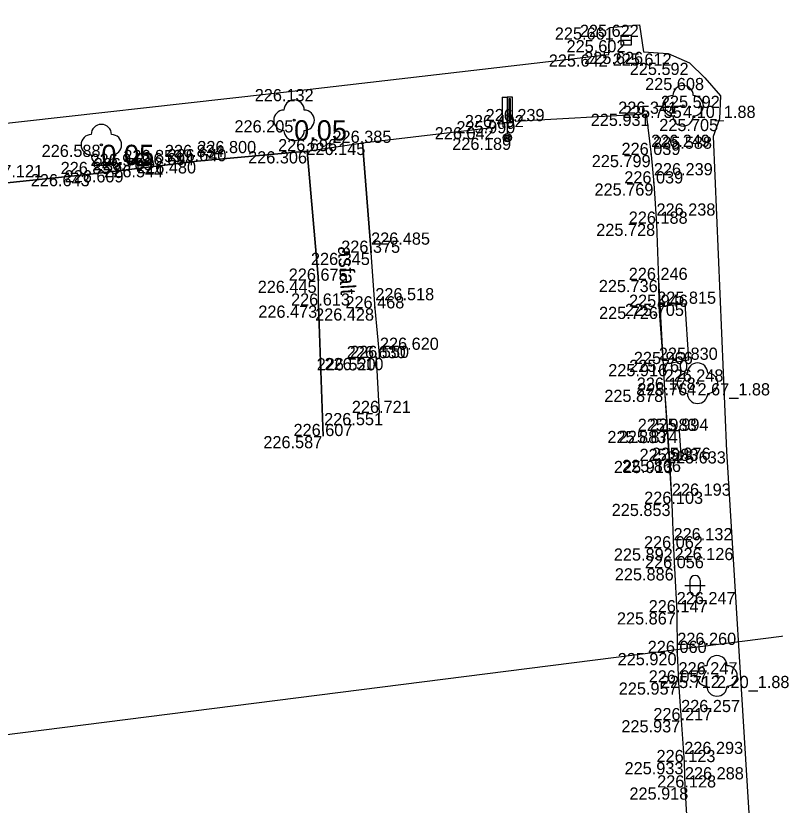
# Model space of a CAD drawing. Extents: x -599516 to -599132, y -1163668 to -1163119.
# Drawn here: x -599371.33 to -599352.63, y -1163525.68 to -1163506.24 of the extents above; entities that cross this region are included whole.
import ezdxf

# ---------------------------------------------------------------- set-up
doc = ezdxf.new("R2010")
doc.units = 0
for name, color, linetype in [('_ZEMERENI OBLAST', 7, 'Continuous'), ('Bod-oznac1', 7, 'Continuous'), ('Bod-oznac2', 7, 'Continuous'), ('Bod-oznac3', 7, 'Continuous'), ('Bod-vyska1', 7, 'Continuous'), ('Bod-vyska2', 7, 'Continuous'), ('Bod-vyska3', 7, 'Continuous'), ('Z_cela-hrobu-dolni-linie', 7, 'Continuous'), ('Z_cela-hrobu-horni-linie', 7, 'Continuous'), ('Z_chodnik', 7, 'Continuous'), ('Z_kanalizace-znacky-vpust', 7, 'Continuous'), ('Z_komunikace', 7, 'Continuous'), ('Z_kultury-znacky', 7, 'Continuous'), ('Z_nove-stromy-prumer-kmene', 7, 'Continuous'), ('Z_obvod-kmene-spodek-ve-vysce1_2m', 7, 'Continuous'), ('Z_popis-budov-povrchu', 7, 'Continuous'), ('Z_stromy-kere', 7, 'Continuous'), ('Z_stromy-nove-vysazene', 7, 'Continuous'), ('Z_znacky-ostatni-orientacni-sloupek', 7, 'Continuous'), ('Z_zpevnene-plochy', 7, 'Continuous')]:
    doc.layers.add(name, color=color, linetype=linetype)

msp = doc.modelspace()

# ---------------------------------------------------------------- linework, layer by layer
at = {"layer": '_ZEMERENI OBLAST'}
msp.add_lwpolyline([(-599497.946, -1163390.674), (-599491.96, -1163502.01), (-599489.976, -1163538.978), (-599287.834, -1163513.31), (-599283.12, -1163600.69), (-599345.275, -1163603.707), (-599342.31, -1163660.29), (-599277.306, -1163657.294), (-599220.632, -1163654.171)], dxfattribs=at)
at = {"layer": 'Bod-oznac1'}
for p, q in [((-599355.973, -1163506.463), (-599355.973, -1163506.463)), ((-599356.704, -1163506.531), (-599356.704, -1163506.531)), ((-599356.302, -1163506.842), (-599356.302, -1163506.842)), ((-599356.727, -1163507.195), (-599356.727, -1163507.195)), ((-599355.877, -1163507.131), (-599355.877, -1163507.131)), ((-599355.268, -1163507.169), (-599355.268, -1163507.169)), ((-599354.745, -1163507.401), (-599354.745, -1163507.401)), ((-599354.368, -1163507.774), (-599354.368, -1163507.774)), ((-599364.082, -1163508.047), (-599364.082, -1163508.047)), ((-599353.978, -1163508.214), (-599353.978, -1163508.214)), ((-599354.901, -1163508.459), (-599354.901, -1163508.459)), ((-599364.479, -1163508.816), (-599364.479, -1163508.816)), ((-599359.034, -1163508.838), (-599359.034, -1163508.838)), ((-599355.81, -1163508.656), (-599355.81, -1163508.656)), ((-599354.007, -1163508.783), (-599354.007, -1163508.783)), ((-599359.535, -1163508.986), (-599359.535, -1163508.986)), ((-599354.158, -1163509.217), (-599354.158, -1163509.217)), ((-599369.225, -1163509.419), (-599369.225, -1163509.419)), ((-599362.798, -1163509.372), (-599362.798, -1163509.372)), ((-599359.23, -1163509.246), (-599359.23, -1163509.246)), ((-599364.154, -1163509.579), (-599364.154, -1163509.579)), ((-599355.689, -1163509.671), (-599355.689, -1163509.671)), ((-599367.66, -1163509.922), (-599367.66, -1163509.922)), ((-599366.863, -1163509.826), (-599366.863, -1163509.826)), ((-599369.492, -1163510.141), (-599369.492, -1163510.141)), ((-599368.683, -1163510.046), (-599368.683, -1163510.046)), ((-599355.621, -1163510.372), (-599355.621, -1163510.372)), ((-599355.556, -1163511.364), (-599355.556, -1163511.364)), ((-599362.583, -1163512.08), (-599362.583, -1163512.08)), ((-599363.881, -1163512.767), (-599363.881, -1163512.767)), ((-599355.504, -1163512.748), (-599355.504, -1163512.748)), ((-599363.877, -1163513.379), (-599363.877, -1163513.379)), ((-599362.48, -1163513.449), (-599362.48, -1163513.449)), ((-599355.498, -1163513.41), (-599355.498, -1163513.41)), ((-599354.85, -1163513.335), (-599354.85, -1163513.335)), ((-599362.366, -1163514.669), (-599362.366, -1163514.669)), ((-599362.454, -1163514.676), (-599362.454, -1163514.676)), ((-599355.389, -1163514.819), (-599355.389, -1163514.819)), ((-599354.758, -1163514.715), (-599354.758, -1163514.715)), ((-599354.545, -1163515.291), (-599354.545, -1163515.291)), ((-599355.358, -1163515.452), (-599355.358, -1163515.452)), ((-599362.373, -1163516.025), (-599362.373, -1163516.025)), ((-599363.764, -1163516.593), (-599363.764, -1163516.593)), ((-599355.283, -1163516.466), (-599355.283, -1163516.466)), ((-599354.99, -1163516.462), (-599354.99, -1163516.462)), ((-599353.829, -1163516.968), (-599353.829, -1163516.968)), ((-599354.944, -1163517.178), (-599354.944, -1163517.178)), ((-599355.238, -1163517.204), (-599355.238, -1163517.204)), ((-599355.177, -1163518.262), (-599355.177, -1163518.262)), ((-599355.136, -1163519.359), (-599355.136, -1163519.359)), ((-599355.112, -1163519.848), (-599355.112, -1163519.848)), ((-599355.058, -1163520.933), (-599355.058, -1163520.933)), ((-599355.044, -1163521.935), (-599355.044, -1163521.935)), ((-599354.067, -1163522.498), (-599354.067, -1163522.498)), ((-599355.013, -1163522.661), (-599355.013, -1163522.661)), ((-599354.949, -1163523.59), (-599354.949, -1163523.59)), ((-599354.872, -1163524.622), (-599354.872, -1163524.622)), ((-599354.856, -1163525.247), (-599354.856, -1163525.247))]:
    msp.add_line(p, q, dxfattribs=at)
at = {"layer": 'Bod-oznac2'}
for p, q in [((-599359.034, -1163508.838), (-599359.034, -1163508.838)), ((-599355.81, -1163508.656), (-599355.81, -1163508.656)), ((-599359.535, -1163508.986), (-599359.535, -1163508.986)), ((-599362.798, -1163509.372), (-599362.798, -1163509.372)), ((-599364.154, -1163509.579), (-599364.154, -1163509.579)), ((-599355.689, -1163509.671), (-599355.689, -1163509.671)), ((-599367.66, -1163509.922), (-599367.66, -1163509.922)), ((-599366.863, -1163509.826), (-599366.863, -1163509.826)), ((-599369.492, -1163510.141), (-599369.492, -1163510.141)), ((-599368.683, -1163510.046), (-599368.683, -1163510.046)), ((-599355.621, -1163510.372), (-599355.621, -1163510.372)), ((-599355.556, -1163511.364), (-599355.556, -1163511.364)), ((-599362.583, -1163512.08), (-599362.583, -1163512.08)), ((-599363.881, -1163512.767), (-599363.881, -1163512.767)), ((-599355.504, -1163512.748), (-599355.504, -1163512.748)), ((-599363.877, -1163513.379), (-599363.877, -1163513.379)), ((-599362.48, -1163513.449), (-599362.48, -1163513.449)), ((-599355.498, -1163513.41), (-599355.498, -1163513.41)), ((-599354.85, -1163513.335), (-599354.85, -1163513.335)), ((-599362.366, -1163514.669), (-599362.366, -1163514.669)), ((-599362.454, -1163514.676), (-599362.454, -1163514.676)), ((-599355.389, -1163514.819), (-599355.389, -1163514.819)), ((-599354.758, -1163514.715), (-599354.758, -1163514.715)), ((-599355.358, -1163515.452), (-599355.358, -1163515.452)), ((-599362.373, -1163516.025), (-599362.373, -1163516.025)), ((-599363.764, -1163516.593), (-599363.764, -1163516.593)), ((-599355.283, -1163516.466), (-599355.283, -1163516.466)), ((-599354.99, -1163516.462), (-599354.99, -1163516.462)), ((-599354.944, -1163517.178), (-599354.944, -1163517.178)), ((-599355.238, -1163517.204), (-599355.238, -1163517.204)), ((-599355.177, -1163518.262), (-599355.177, -1163518.262)), ((-599355.136, -1163519.359), (-599355.136, -1163519.359)), ((-599355.112, -1163519.848), (-599355.112, -1163519.848)), ((-599355.058, -1163520.933), (-599355.058, -1163520.933)), ((-599355.044, -1163521.935), (-599355.044, -1163521.935)), ((-599355.013, -1163522.661), (-599355.013, -1163522.661)), ((-599354.949, -1163523.59), (-599354.949, -1163523.59)), ((-599354.872, -1163524.622), (-599354.872, -1163524.622)), ((-599354.856, -1163525.247), (-599354.856, -1163525.247))]:
    msp.add_line(p, q, dxfattribs=at)
at = {"layer": 'Bod-oznac3'}
for p, q in [((-599355.689, -1163509.671), (-599355.689, -1163509.671)), ((-599367.66, -1163509.922), (-599367.66, -1163509.922)), ((-599366.863, -1163509.826), (-599366.863, -1163509.826)), ((-599369.492, -1163510.141), (-599369.492, -1163510.141)), ((-599368.683, -1163510.046), (-599368.683, -1163510.046)), ((-599355.621, -1163510.372), (-599355.621, -1163510.372)), ((-599355.556, -1163511.364), (-599355.556, -1163511.364)), ((-599362.583, -1163512.08), (-599362.583, -1163512.08)), ((-599362.48, -1163513.449), (-599362.48, -1163513.449)), ((-599362.366, -1163514.669), (-599362.366, -1163514.669)), ((-599355.358, -1163515.452), (-599355.358, -1163515.452)), ((-599355.177, -1163518.262), (-599355.177, -1163518.262)), ((-599355.136, -1163519.359), (-599355.136, -1163519.359)), ((-599355.112, -1163519.848), (-599355.112, -1163519.848)), ((-599355.058, -1163520.933), (-599355.058, -1163520.933)), ((-599355.044, -1163521.935), (-599355.044, -1163521.935)), ((-599355.013, -1163522.661), (-599355.013, -1163522.661)), ((-599354.949, -1163523.59), (-599354.949, -1163523.59)), ((-599354.872, -1163524.622), (-599354.872, -1163524.622)), ((-599354.856, -1163525.247), (-599354.856, -1163525.247))]:
    msp.add_line(p, q, dxfattribs=at)
at = {"layer": 'Z_cela-hrobu-dolni-linie'}
msp.add_line((-599362.798, -1163509.372), (-599359.535, -1163508.986), dxfattribs=at)
for points in [[(-599359.034, -1163508.838), (-599355.81, -1163508.656), (-599355.689, -1163509.671), (-599355.621, -1163510.372), (-599355.556, -1163511.364), (-599355.504, -1163512.748), (-599355.498, -1163513.41), (-599355.389, -1163514.819), (-599355.358, -1163515.452), (-599355.283, -1163516.466), (-599355.238, -1163517.204), (-599355.177, -1163518.262), (-599355.136, -1163519.359), (-599355.112, -1163519.848), (-599355.058, -1163520.933), (-599355.044, -1163521.935), (-599355.013, -1163522.661), (-599354.949, -1163523.59), (-599354.872, -1163524.622), (-599354.856, -1163525.247), (-599354.792, -1163526.32), (-599354.699, -1163528.489), (-599354.747, -1163529.538), (-599354.495, -1163531.712)], [(-599364.154, -1163509.579), (-599366.863, -1163509.826), (-599367.66, -1163509.922), (-599368.683, -1163510.046), (-599369.492, -1163510.141), (-599372.11, -1163510.418), (-599374.869, -1163510.744), (-599377.557, -1163511.088), (-599380.247, -1163511.382), (-599381.6, -1163511.542), (-599384.278, -1163511.875)]]:
    msp.add_lwpolyline(points, dxfattribs=at)
at = {"layer": 'Z_cela-hrobu-horni-linie'}
msp.add_line((-599363.877, -1163513.379), (-599363.764, -1163516.593), dxfattribs=at)
for points in [[(-599359.034, -1163508.838), (-599355.81, -1163508.656), (-599355.689, -1163509.671), (-599355.689, -1163509.671), (-599355.621, -1163510.372), (-599355.621, -1163510.372), (-599355.556, -1163511.364), (-599355.556, -1163511.364), (-599355.504, -1163512.748), (-599355.358, -1163515.452), (-599355.358, -1163515.452), (-599355.177, -1163518.262), (-599355.177, -1163518.262), (-599355.136, -1163519.359), (-599355.136, -1163519.359), (-599355.112, -1163519.848), (-599355.112, -1163519.848), (-599355.058, -1163520.933), (-599355.058, -1163520.933), (-599355.044, -1163521.935), (-599355.044, -1163521.935), (-599355.013, -1163522.661), (-599355.013, -1163522.661), (-599354.949, -1163523.59), (-599354.949, -1163523.59), (-599354.872, -1163524.622), (-599354.872, -1163524.622), (-599354.856, -1163525.247), (-599354.856, -1163525.247), (-599354.792, -1163526.32)], [(-599362.373, -1163516.025), (-599362.454, -1163514.676), (-599362.366, -1163514.669), (-599362.366, -1163514.669), (-599362.48, -1163513.449), (-599362.48, -1163513.449), (-599362.583, -1163512.08), (-599362.583, -1163512.08), (-599362.798, -1163509.372), (-599359.535, -1163508.986)], [(-599383.961, -1163515.059), (-599384.278, -1163511.875), (-599381.6, -1163511.542), (-599381.6, -1163511.542), (-599380.247, -1163511.382), (-599380.247, -1163511.382), (-599377.557, -1163511.088), (-599374.869, -1163510.744), (-599374.869, -1163510.744), (-599372.11, -1163510.418), (-599372.11, -1163510.418), (-599369.492, -1163510.141), (-599369.492, -1163510.141), (-599368.683, -1163510.046), (-599368.683, -1163510.046), (-599367.66, -1163509.922), (-599367.66, -1163509.922), (-599366.863, -1163509.826), (-599366.863, -1163509.826), (-599364.154, -1163509.579), (-599363.881, -1163512.767)]]:
    msp.add_lwpolyline(points, dxfattribs=at)
at = {"layer": 'Z_chodnik'}
for points in [[(-599364.154, -1163509.579), (-599362.798, -1163509.372), (-599362.583, -1163512.08)], [(-599363.764, -1163516.593), (-599363.877, -1163513.379), (-599363.881, -1163512.767), (-599364.154, -1163509.579)], [(-599362.373, -1163516.025), (-599362.454, -1163514.676), (-599362.366, -1163514.669), (-599362.48, -1163513.449), (-599362.583, -1163512.08)]]:
    msp.add_lwpolyline(points, dxfattribs=at)
at = {"layer": 'Z_kanalizace-znacky-vpust'}
msp.add_line((-599356.427, -1163506.842), (-599356.177, -1163506.842), dxfattribs=at)
msp.add_lwpolyline([(-599356.427, -1163506.717), (-599356.177, -1163506.717), (-599356.177, -1163506.967), (-599356.427, -1163506.967)], close=True, dxfattribs=at)
at = {"layer": 'Z_komunikace'}
msp.add_lwpolyline([(-599400.626, -1163512.268), (-599391.484, -1163511.217), (-599382.442, -1163510.168), (-599373.176, -1163509.07), (-599364.082, -1163508.047), (-599356.727, -1163507.195), (-599356.704, -1163506.531), (-599355.973, -1163506.463), (-599355.877, -1163507.131), (-599355.268, -1163507.169), (-599354.745, -1163507.401), (-599354.368, -1163507.774), (-599353.978, -1163508.214), (-599354.007, -1163508.783), (-599354.158, -1163509.217), (-599353.829, -1163516.968), (-599353.281, -1163525.878), (-599352.956, -1163531.598)], dxfattribs=at)
at = {"layer": 'Z_kultury-znacky'}
for p, q in [((-599354.857, -1163520.274), (-599354.357, -1163520.274)), ((-599354.732, -1163520.149), (-599354.732, -1163520.399)), ((-599354.482, -1163520.149), (-599354.482, -1163520.399))]:
    msp.add_line(p, q, dxfattribs=at)
for centre, start, end in [((-599354.607, -1163520.149), 0, 180), ((-599354.607, -1163520.399), 180, 0)]:
    msp.add_arc(centre, 0.125, start, end, dxfattribs=at)
at = {"layer": 'Z_stromy-kere'}
for centre in [(-599354.901, -1163508.459), (-599354.545, -1163515.291), (-599354.067, -1163522.498)]:
    msp.add_circle(centre, 0.025, dxfattribs=at)
for centre, start, end in [((-599354.901, -1163508.209), 0, 180), ((-599355.151, -1163508.459), 90, 270), ((-599354.651, -1163508.459), 270, 90), ((-599354.901, -1163508.709), 180, 0), ((-599354.545, -1163515.041), 0, 180), ((-599354.795, -1163515.291), 90, 270), ((-599354.295, -1163515.291), 270, 90), ((-599354.545, -1163515.541), 180, 0), ((-599354.067, -1163522.248), 0, 180), ((-599354.317, -1163522.498), 90, 270), ((-599353.817, -1163522.498), 270, 90), ((-599354.067, -1163522.748), 180, 0)]:
    msp.add_arc(centre, 0.25, start, end, dxfattribs=at)
at = {"layer": 'Z_stromy-nove-vysazene'}
for centre in [(-599364.479, -1163508.816), (-599369.225, -1163509.419)]:
    msp.add_circle(centre, 0.025, dxfattribs=at)
for centre, start, end in [((-599364.479, -1163508.566), 0, 180), ((-599364.729, -1163508.816), 90, 270), ((-599364.229, -1163508.816), 270, 90), ((-599369.225, -1163509.169), 0, 180), ((-599369.475, -1163509.419), 90, 270), ((-599368.975, -1163509.419), 270, 90), ((-599364.479, -1163509.066), 180, 0), ((-599369.225, -1163509.669), 180, 0)]:
    msp.add_arc(centre, 0.25, start, end, dxfattribs=at)
at = {"layer": 'Z_znacky-ostatni-orientacni-sloupek'}
for p, q in [((-599359.355, -1163508.246), (-599359.355, -1163508.871)), ((-599359.355, -1163508.246), (-599359.23, -1163508.246)), ((-599359.355, -1163508.871), (-599359.23, -1163508.871)), ((-599359.23, -1163508.871), (-599359.23, -1163509.146))]:
    msp.add_line(p, q, dxfattribs=at)
for points in [[(-599359.23, -1163508.871), (-599359.105, -1163508.871), (-599359.105, -1163508.246), (-599359.23, -1163508.246)], [(-599359.188, -1163508.829), (-599359.147, -1163508.829), (-599359.147, -1163508.289), (-599359.188, -1163508.289)]]:
    msp.add_lwpolyline(points, close=True, dxfattribs=at)
for radius in [0.1, 0.065, 0.03]:
    msp.add_circle((-599359.23, -1163509.246), radius, dxfattribs=at)
at = {"layer": 'Z_zpevnene-plochy'}
for points in [[(-599355.389, -1163514.819), (-599354.758, -1163514.715), (-599354.85, -1163513.335), (-599355.498, -1163513.41)], [(-599355.389, -1163514.819), (-599354.758, -1163514.715), (-599354.85, -1163513.335), (-599355.498, -1163513.41)], [(-599355.238, -1163517.204), (-599354.944, -1163517.178), (-599354.99, -1163516.462), (-599355.283, -1163516.466)], [(-599355.238, -1163517.204), (-599354.944, -1163517.178), (-599354.99, -1163516.462), (-599355.283, -1163516.466)]]:
    msp.add_lwpolyline(points, dxfattribs=at)

# ---------------------------------------------------------------- texts
at = {"layer": 'Bod-vyska1'}
for s, p in [('225.622', (-599357.443, -1163506.763)), ('225.661', (-599358.059, -1163506.831)), ('225.602', (-599357.77, -1163507.142)), ('225.642', (-599358.208, -1163507.495)), ('225.626', (-599357.336, -1163507.431)), ('225.612', (-599356.634, -1163507.469)), ('225.592', (-599356.215, -1163507.701)), ('225.608', (-599355.836, -1163508.074)), ('226.132', (-599365.448, -1163508.347)), ('225.592', (-599355.448, -1163508.514)), ('225.735', (-599356.384, -1163508.759)), ('226.205', (-599365.947, -1163509.116)), ('225.999', (-599360.481, -1163509.138)), ('225.931', (-599357.176, -1163508.956)), ('225.705', (-599355.488, -1163509.083)), ('226.042', (-599361.015, -1163509.286)), ('225.588', (-599355.64, -1163509.517)), ('226.588', (-599370.695, -1163509.719)), ('226.145', (-599364.176, -1163509.672)), ('226.189', (-599360.585, -1163509.546)), ('226.306', (-599365.611, -1163509.879)), ('225.799', (-599357.15, -1163509.971)), ('226.544', (-599369.153, -1163510.222)), ('226.480', (-599368.343, -1163510.126)), ('226.643', (-599370.962, -1163510.441)), ('226.609', (-599370.129, -1163510.346)), ('225.769', (-599357.082, -1163510.672)), ('225.728', (-599357.039, -1163511.664)), ('226.345', (-599364.064, -1163512.38)), ('226.445', (-599365.374, -1163513.067)), ('225.736', (-599356.976, -1163513.048)), ('226.473', (-599365.36, -1163513.679)), ('226.428', (-599363.961, -1163513.749)), ('225.726', (-599356.97, -1163513.71)), ('225.705', (-599356.331, -1163513.635)), ('226.510', (-599363.73, -1163514.969)), ('226.520', (-599363.922, -1163514.976)), ('225.916', (-599356.744, -1163515.119)), ('225.760', (-599356.228, -1163515.015)), ('225.878', (-599356.841, -1163515.752)), ('225.764', (-599356.028, -1163515.591)), ('226.551', (-599363.739, -1163516.325)), ('226.587', (-599365.236, -1163516.893)), ('225.883', (-599356.765, -1163516.766)), ('225.874', (-599356.485, -1163516.762)), ('225.633', (-599355.299, -1163517.268)), ('225.866', (-599356.403, -1163517.478)), ('225.913', (-599356.604, -1163517.504)), ('225.853', (-599356.659, -1163518.562)), ('225.892', (-599356.606, -1163519.659)), ('225.886', (-599356.582, -1163520.148)), ('225.867', (-599356.53, -1163521.233)), ('225.920', (-599356.512, -1163522.235)), ('225.712', (-599355.446, -1163522.798)), ('225.957', (-599356.485, -1163522.961)), ('225.937', (-599356.421, -1163523.89)), ('225.933', (-599356.342, -1163524.922)), ('225.918', (-599356.222, -1163525.547))]:
    msp.add_text(s, height=0.3, dxfattribs=at).set_placement(p)
at = {"layer": 'Bod-vyska2'}
for s, p in [('226.341', (-599356.499, -1163508.656)), ('226.239', (-599359.763, -1163508.838)), ('226.402', (-599360.275, -1163508.986)), ('226.385', (-599363.533, -1163509.372)), ('226.696', (-599364.872, -1163509.579)), ('226.039', (-599356.417, -1163509.671)), ('226.640', (-599367.597, -1163509.826)), ('226.709', (-599369.412, -1163510.046)), ('226.694', (-599368.389, -1163509.922)), ('226.853', (-599370.227, -1163510.141)), ('226.039', (-599356.349, -1163510.372)), ('226.188', (-599356.239, -1163511.364)), ('226.375', (-599363.319, -1163512.08)), ('226.675', (-599364.611, -1163512.767)), ('226.246', (-599356.239, -1163512.748)), ('226.613', (-599364.554, -1163513.379)), ('225.946', (-599356.233, -1163513.41)), ('225.815', (-599355.539, -1163513.335)), ('226.468', (-599363.215, -1163513.449)), ('226.630', (-599363.182, -1163514.676)), ('226.550', (-599363.1, -1163514.669)), ('225.830', (-599355.498, -1163514.715)), ('225.966', (-599356.113, -1163514.819)), ('226.178', (-599356.042, -1163515.452)), ('226.721', (-599363.057, -1163516.025)), ('225.983', (-599356.018, -1163516.466)), ('225.994', (-599355.725, -1163516.462)), ('226.607', (-599364.493, -1163516.593)), ('225.983', (-599355.973, -1163517.204)), ('225.976', (-599355.674, -1163517.178)), ('226.103', (-599355.859, -1163518.262)), ('226.062', (-599355.864, -1163519.359)), ('226.056', (-599355.84, -1163519.848)), ('226.147', (-599355.748, -1163520.933)), ('226.060', (-599355.771, -1163521.935)), ('226.057', (-599355.748, -1163522.661)), ('226.217', (-599355.633, -1163523.59)), ('226.123', (-599355.555, -1163524.622)), ('226.128', (-599355.539, -1163525.247))]:
    msp.add_text(s, height=0.3, dxfattribs=at).set_placement(p)
at = {"layer": 'Bod-vyska3'}
for s, p in [('226.249', (-599355.689, -1163509.471)), ('226.834', (-599367.66, -1163509.722)), ('226.800', (-599366.863, -1163509.626)), ('226.859', (-599368.683, -1163509.846)), ('226.943', (-599369.492, -1163509.941)), ('227.121', (-599372.11, -1163510.218)), ('226.239', (-599355.621, -1163510.172)), ('226.238', (-599355.556, -1163511.164)), ('226.485', (-599362.583, -1163511.88)), ('226.518', (-599362.48, -1163513.249)), ('226.620', (-599362.366, -1163514.469)), ('226.248', (-599355.358, -1163515.252)), ('226.193', (-599355.177, -1163518.062)), ('226.132', (-599355.136, -1163519.159)), ('226.126', (-599355.112, -1163519.648)), ('226.247', (-599355.058, -1163520.733)), ('226.260', (-599355.044, -1163521.735)), ('226.247', (-599355.013, -1163522.461)), ('226.257', (-599354.949, -1163523.39)), ('226.293', (-599354.872, -1163524.422)), ('226.288', (-599354.856, -1163525.047))]:
    msp.add_text(s, height=0.3, dxfattribs=at).set_placement(p)
at = {"layer": 'Z_nove-stromy-prumer-kmene'}
for p in [(-599364.479, -1163509.316), (-599369.225, -1163509.919)]:
    msp.add_text('0.05', height=0.5, dxfattribs=at).set_placement(p)
at = {"layer": 'Z_obvod-kmene-spodek-ve-vysce1_2m'}
for s, p in [('4.10_1.88', (-599354.901, -1163508.759)), ('2.67_1.88', (-599354.545, -1163515.591)), ('2.20_1.88', (-599354.067, -1163522.798))]:
    msp.add_text(s, height=0.3, dxfattribs=at).set_placement(p)
at = {"layer": 'Z_popis-budov-povrchu'}
msp.add_text('asfalt', height=0.375, rotation=273.4503, dxfattribs=at).set_placement((-599363.403, -1163511.924))

doc.saveas('drawing.dxf')
